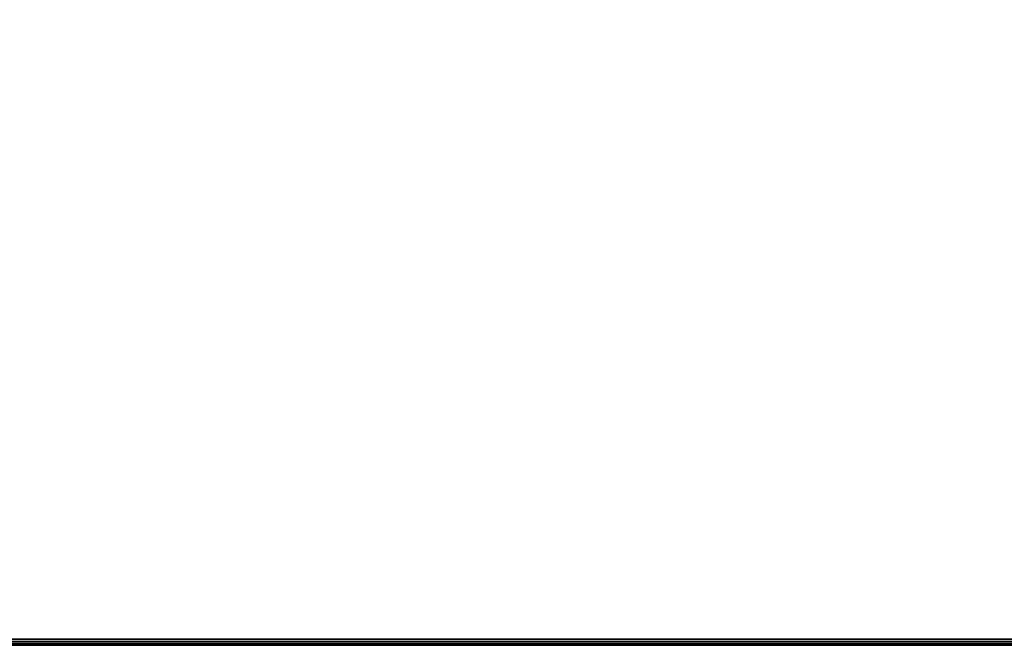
# Model space of a CAD drawing. Header units: inches. Extents: x 390 to 1835, y -266 to 136.
# Tile 465 of 656: x 1605 to 1623, y -106 to -94. Entities that reach past the tile are written whole.
import ezdxf
from ezdxf.enums import TextEntityAlignment as Align

# ---------------------------------------------------------------- set-up
doc = ezdxf.new("R2010")
doc.units = ezdxf.units.IN
doc.header["$LTSCALE"] = 0.95294
doc.header["$MEASUREMENT"] = 0
for name, color, linetype in [('A-FURN-3-PLANES-TABLE-TOP-EDGE', 35, 'Continuous'), ('A-FURN-3-PLANES-TABLE-TOP-SURFACE-BOTTOM', 49, 'Continuous'), ('A-FURN-3-PLANES-TABLE-TOP-SURFACE-TOP', 33, 'Continuous'), ('A-FURN-HAWORTH-ATT', 251, 'Continuous')]:
    doc.layers.add(name, color=color, linetype=linetype)

# ---------------------------------------------------------------- blocks, each defined once
blk = doc.blocks.new('TARA-2460-JNC4-FLAT-3D-3')
at = {"layer": 'A-FURN-3-PLANES-TABLE-TOP-SURFACE-BOTTOM'}
blk.add_3dface([(0.04, -0.04, 27.75), (59.64, -0.04, 27.75), (59.64, -23.562, 27.75), (0.04, -23.562, 27.75)], dxfattribs=at)
at = {"layer": 'A-FURN-3-PLANES-TABLE-TOP-SURFACE-TOP'}
blk.add_3dface([(0.04, -23.562, 29), (59.64, -23.562, 29), (59.64, -0.04, 29), (0.04, -0.04, 29)], dxfattribs=at)
at = {"layer": 'A-FURN-HAWORTH-ATT', "flags": 1}
for tag, p in [('HAWMC', (0, 0)), ('HAWPN', (0, -0.167)), ('HAWSN', (0, -0.333))]:
    blk.add_attdef(tag, text='', height=0.1, dxfattribs=at).set_placement(p, align=Align.TOP_CENTER)
at = {"layer": 'A-FURN-3-PLANES-TABLE-TOP-EDGE'}
mesh = blk.add_polymesh((2, 10), dxfattribs=at)
for k, corner in enumerate([(0.04, -23.562, 29), (0.04, -23.607, 28.991), (0.04, -23.645, 28.965), (0.04, -23.671, 28.927), (0.04, -23.68, 28.882), (0.04, -23.68, 27.868), (0.04, -23.671, 27.823), (0.04, -23.645, 27.785), (0.04, -23.607, 27.759), (0.04, -23.562, 27.75), (59.64, -23.562, 29), (59.64, -23.607, 28.991), (59.64, -23.645, 28.965), (59.64, -23.671, 28.927), (59.64, -23.68, 28.882), (59.64, -23.68, 27.868), (59.64, -23.671, 27.823), (59.64, -23.645, 27.785), (59.64, -23.607, 27.759), (59.64, -23.562, 27.75)]):
    mesh.set_mesh_vertex(divmod(k, 10), corner)

msp = doc.modelspace()

# ---------------------------------------------------------------- block references
msp.add_blockref('TARA-2460-JNC4-FLAT-3D-3', (1594.076, -82.536))

doc.saveas('drawing.dxf')
